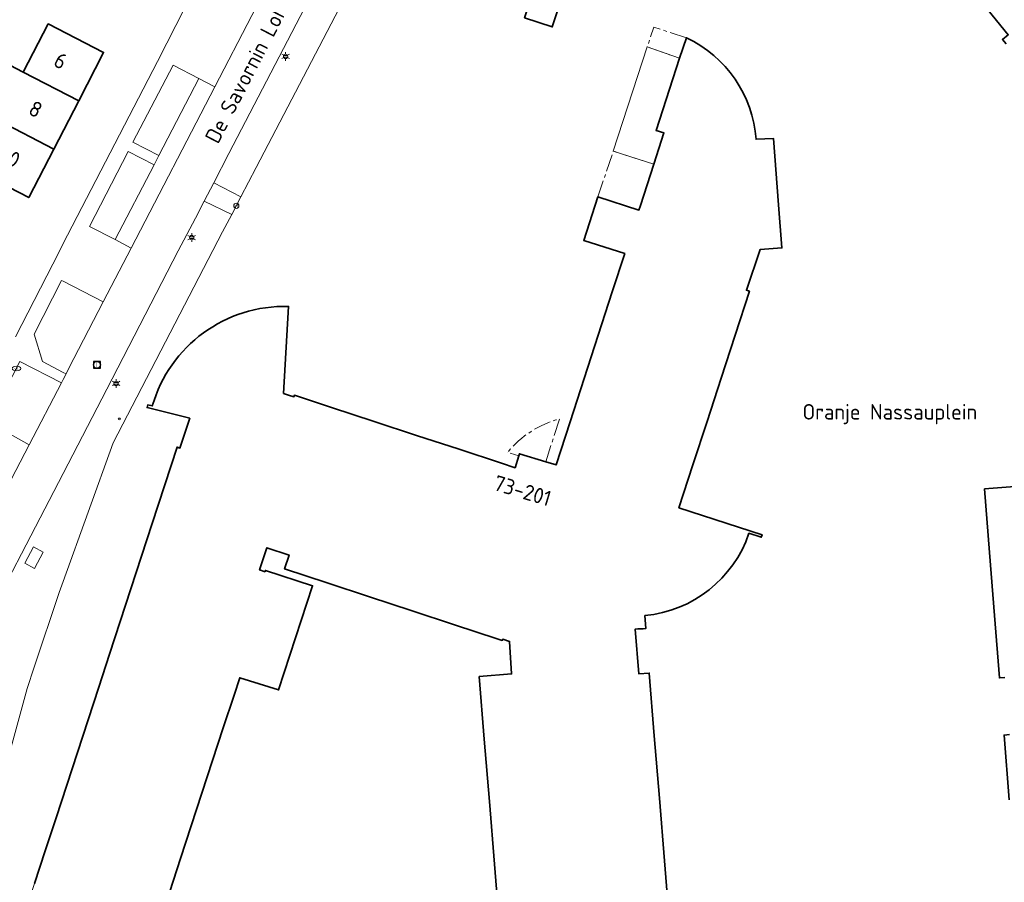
# Model space of a CAD drawing. Header units: metres. Extents: x 140853 to 145288, y 474558 to 480269.
# Tile 303 of 428: x 144495 to 144609, y 478225 to 478325. Entities that reach past the tile are written whole.
import ezdxf
from ezdxf.enums import TextEntityAlignment as Align

# ---------------------------------------------------------------- set-up
doc = ezdxf.new("R2010")
doc.units = ezdxf.units.M
doc.header["$MEASUREMENT"] = 0
doc.linetypes.add('AM-AS', pattern=[16, 10, -2, 2, -2])
for name, color, linetype, lineweight in [('B-WE-AM-AS_SPOOR_RAIL-G', 10, 'AM-AS', 18), ('B-WE-GR-GRAS_KRUIDENRIJK-G', 80, 'Continuous', 18), ('B-WE-GR-GROENVOORZIENING-G', 80, 'Continuous', 18), ('B-WE-KL-ET_LS_OV_LICHTMAST-S', 190, 'Continuous', 18), ('B-WE-KL-WATER_BRANDLEIDING_PUT-S', 150, 'Continuous', 18), ('B-WE-KL-WATER_PUT-S', 170, 'Continuous', 18), ('B-WE-OG-BEBOUWING-G', 7, 'Continuous', 35), ('B-WE-OG-BEBOUWING_BIJGEBOUW-G', 7, 'Continuous', 18), ('B-WE-OG-BEBOUWING_HUISNUMMER-T18', 10, 'Continuous', 18), ('B-WE-OG-BEBOUWING_STRAATNAAM-T18', 10, 'Continuous', 18), ('B-WE-OG-TERREIN_ERF-G', 7, 'Continuous', 18), ('B-WE-RI-GWA_RIOOLPUT-S', 30, 'Continuous', 18), ('B-WE-VH-VERHARDING_ASFALT-G', 252, 'Continuous', 18), ('B-WE-VH-VERHARDING_BETONSTRAATSTEEN-G', 252, 'Continuous', 18), ('B-WE-VW-AFSLUITPAAL-S', 7, 'Continuous', 18)]:
    doc.layers.add(name, color=color, linetype=linetype, lineweight=lineweight)
doc.styles.add('NLCS-ISO', font='txt')

# ---------------------------------------------------------------- blocks, each defined once
blk = doc.blocks.new('SVW-AFSLUITPAAL-SO')
at = {"lineweight": 18}
blk.add_circle((0, 0), 1.5, dxfattribs=at)
at = {"lineweight": 18, "style": 'NLCS-ISO'}
blk.add_text('af', height=1.8, dxfattribs=at).set_placement((0, 0), align=Align.MIDDLE_CENTER)
blk = doc.blocks.new('B-SIE-WEG_LICHTMAST-SO')
at = {"ltscale": 0.1}
for p, q in [((-1.1, 0.63), (-2.19, 1.27)), ((0, 1.27), (0, 2.53)), ((1.1, 0.63), (2.19, 1.27)), ((-1.1, -0.63), (-2.19, -1.27)), ((0, -1.27), (0, -2.53)), ((1.1, -0.63), (2.19, -1.27))]:
    blk.add_line(p, q, dxfattribs=at)
at = {"flags": 128}
for points in [[(-1.16, 0.5), (1.16, 0.5)], [(-1.16, -0.5), (1.16, -0.5)]]:
    blk.add_lwpolyline(points, dxfattribs=at)
at = {"ltscale": 0.1}
blk.add_circle((0, 0), 1.27, dxfattribs=at)
at = {"style": 'NLCS-ISO'}
blk.add_attdef('TYPE', text='', height=1.8, dxfattribs=at).set_placement((0, 2.53), align=Align.BOTTOM_CENTER)
blk = doc.blocks.new('SRI-PUT_INSPECTIE-SO')
at = {"lineweight": -3, "flags": 128}
blk.add_lwpolyline([(-2, -2), (2, -2), (2, 2), (-2, 2)], close=True, dxfattribs=at)
at = {"lineweight": -3, "ltscale": 1.5}
blk.add_circle((0, 0), 2, dxfattribs=at)
at = {"ltscale": 0.1, "style": 'NLCS-ISO'}
blk.add_text('I', height=2.5, dxfattribs=at).set_placement((0, -0.01), align=Align.MIDDLE_CENTER)
blk = doc.blocks.new('SKL-WATERLEIDINGPUT-SO')
at = {"color": 0, "linetype": 'ByBlock', "lineweight": 18}
blk.add_ellipse((0, 0), major_axis=(2.5, 0), ratio=0.54, dxfattribs=at)
at = {"color": 0, "linetype": 'ByBlock', "lineweight": 18, "style": 'NLCS-ISO'}
blk.add_text('wl', height=1.8, dxfattribs=at).set_placement((0, 0), align=Align.MIDDLE_CENTER)
blk = doc.blocks.new('SIE-WEG_STRAATPOT_BRANDKRAAN-SO')
blk.add_ellipse((0, 0), major_axis=(-0.729, 0), ratio=0.685994)
at = {"style": 'NLCS-ISO'}
blk.add_text('BR', height=0.4, dxfattribs=at).set_placement((-0.3, -0.15))

msp = doc.modelspace()

# ---------------------------------------------------------------- linework, layer by layer
at = {"layer": 'B-WE-AM-AS_SPOOR_RAIL-G', "ltscale": 0.2, "flags": 128}
for points in [[(144572.44, 478323.096), (144568.628, 478324.338), (144567.875, 478322.028), (144571.647, 478320.723), (144572.44, 478323.096)], [(144562.153, 478304.625), (144566.908, 478303.08), (144567.085, 478303.624), (144568.636, 478308.407), (144563.936, 478309.939), (144562.153, 478304.625)]]:
    msp.add_lwpolyline(points, close=True, dxfattribs=at)
msp.add_lwpolyline([(144556.077, 478273.852), (144557.695, 478278.834), (144557.695, 478278.834, 0.157767), (144551.671, 478274.946), (144551.671, 478274.946), (144552.949, 478274.531), (144553.023, 478274.776), (144556.077, 478273.852)], format="xyb", close=True, dxfattribs=at)
at = {"layer": 'B-WE-GR-GRAS_KRUIDENRIJK-G', "ltscale": 0.2, "flags": 128}
for points in [[(144515.765, 478318.375), (144512.781, 478319.903), (144508.113, 478310.958), (144511.12, 478309.403), (144515.765, 478318.375)], [(144510.569, 478308.346), (144507.571, 478309.896), (144503.062, 478301.171), (144506.056, 478299.662), (144510.569, 478308.346)], [(144504.659, 478292.407), (144500, 478294.812), (144499.819, 478294.905), (144496.628, 478288.668), (144497.61, 478285.487), (144500, 478284.231), (144500.338, 478284.053), (144500.654, 478284.717), (144504.659, 478292.407)], [(144499.798, 478283.006), (144494.988, 478285.509), (144491.342, 478278.463), (144496.04, 478275.8), (144499.798, 478283.006)]]:
    msp.add_lwpolyline(points, close=True, dxfattribs=at)
at = {"layer": 'B-WE-GR-GROENVOORZIENING-G', "ltscale": 0.2, "flags": 128}
msp.add_lwpolyline([(144497.697, 478263.354), (144496.577, 478263.967), (144495.542, 478262.075), (144496.662, 478261.462), (144497.697, 478263.354)], close=True, dxfattribs=at)
at = {"layer": 'B-WE-OG-BEBOUWING-G', "ltscale": 0.2, "flags": 128}
for points in [[(144611.858, 478343.571), (144607.484, 478339.839), (144605.602, 478342.045), (144605.1, 478341.617), (144607.047, 478339.334), (144603.205, 478336.057), (144603.633, 478335.555), (144604.31, 478336.132), (144606.212, 478333.903), (144603.321, 478331.437), (144605.997, 478328.155), (144607.465, 478326.354), (144609.83, 478323.453), (144609.149, 478322.879), (144609.574, 478322.374)], [(144610.59, 478270.973), (144607.073, 478270.687), (144607.659, 478263.289), (144608.238, 478255.972), (144608.81, 478248.741), (144609.448, 478248.792)], [(144512.397, 478223.943), (144513.641, 478227.744), (144514.885, 478231.546), (144516.129, 478235.348), (144517.373, 478239.149), (144518.617, 478242.951), (144519.861, 478246.752), (144520.52, 478248.764), (144525.032, 478247.34), (144528.987, 478259.44), (144523.511, 478261.232), (144523.462, 478261.08), (144522.835, 478261.286), (144522.955, 478261.653), (144523.681, 478263.86), (144526.255, 478263.014), (144525.728, 478261.409), (144530.67, 478259.784), (144535.61, 478258.16), (144540.55, 478256.536), (144545.49, 478254.912), (144550.43, 478253.288), (144551.035, 478253.089), (144551.082, 478253.231), (144551.88, 478252.969), (144552.118, 478249.198), (144548.36, 478248.894), (144548.948, 478241.621), (144549.536, 478234.364), (144550.123, 478227.108), (144550.71, 478219.852)], [(144609.983, 478242.157), (144609.341, 478242.105), (144609.943, 478234.596)]]:
    msp.add_lwpolyline(points, dxfattribs=at)
for points in [[(144553.623, 478325.403), (144556.842, 478324.361), (144557.997, 478327.929), (144554.834, 478328.968), (144553.623, 478325.403)], [(144501.813, 478315.773), (144504.712, 478321.392), (144498.279, 478324.712), (144495.379, 478319.094), (144501.813, 478315.773)], [(144492.481, 478313.477), (144498.915, 478310.157), (144501.813, 478315.773), (144495.379, 478319.094), (144492.24, 478320.714), (144492.09, 478320.423), (144489.112, 478321.96), (144488.104, 478320.006), (144491.081, 478318.47), (144490.826, 478317.975), (144493.966, 478316.355), (144492.481, 478313.477)], [(144498.915, 478310.157), (144492.481, 478313.477), (144490.037, 478314.739), (144487.488, 478309.8), (144479.469, 478313.938), (144477.601, 478310.32), (144488.627, 478304.629), (144490.144, 478307.569), (144496.015, 478304.539), (144498.915, 478310.157)]]:
    msp.add_lwpolyline(points, close=True, dxfattribs=at)
msp.add_lwpolyline([(144570.459, 478220.245), (144569.872, 478227.502), (144569.285, 478234.758), (144568.698, 478242.014), (144568.108, 478249.304), (144566.912, 478249.207), (144566.49, 478254.418), (144566.49, 478254.418, 0.0203279), (144567.719, 478254.483), (144567.719, 478254.483), (144567.606, 478255.979), (144567.606, 478255.979, 0.2954943), (144579.699, 478265.535), (144579.699, 478265.535), (144581.126, 478265.074), (144581.225, 478265.378), (144571.569, 478268.497), (144573.191, 478273.489), (144574.825, 478278.515), (144576.459, 478283.542), (144578.092, 478288.568), (144579.744, 478293.65), (144579.412, 478293.761), (144580.991, 478298.492), (144583.533, 478298.691), (144583.141, 478303.698), (144582.536, 478311.411), (144580.524, 478311.316), (144580.524, 478311.316, 0.2709478), (144572.44, 478323.096), (144572.44, 478323.096), (144571.647, 478320.723), (144568.913, 478312.334), (144569.819, 478312.039), (144568.636, 478308.407), (144567.085, 478303.624), (144566.908, 478303.08), (144562.153, 478304.625), (144560.509, 478299.565), (144565.26, 478298.022), (144563.815, 478293.571), (144562.183, 478288.544), (144560.551, 478283.517), (144558.919, 478278.49), (144557.294, 478273.484), (144556.077, 478273.852), (144553.023, 478274.776), (144552.949, 478274.531), (144552.53, 478273.149), (144550.951, 478273.668), (144546.011, 478275.292), (144541.071, 478276.916), (144536.131, 478278.54), (144531.191, 478280.164), (144526.881, 478281.581), (144526.819, 478281.391), (144526.189, 478281.598), (144525.631, 478281.782), (144526.193, 478291.897), (144526.193, 478291.897, 0.3408443), (144510.363, 478280.328), (144510.363, 478280.328), (144509.845, 478280.458), (144509.767, 478280.147), (144514.715, 478278.91), (144513.575, 478275.442), (144513.255, 478275.548), (144510.359, 478266.686), (144509.117, 478262.884), (144507.874, 478259.082), (144506.632, 478255.28), (144505.389, 478251.478), (144504.146, 478247.676), (144502.904, 478243.874), (144501.661, 478240.071), (144500.418, 478236.269), (144499.176, 478232.467), (144497.933, 478228.665), (144496.691, 478224.863)], format="xyb", dxfattribs=at)
at = {"layer": 'B-WE-OG-BEBOUWING_BIJGEBOUW-G', "ltscale": 0.2, "flags": 128}
msp.add_lwpolyline([(144569.819, 478312.039), (144568.913, 478312.334), (144571.647, 478320.723), (144567.875, 478322.028), (144563.936, 478309.939), (144568.636, 478308.407), (144569.819, 478312.039)], close=True, dxfattribs=at)
at = {"layer": 'B-WE-OG-TERREIN_ERF-G', "ltscale": 0.2, "flags": 128}
for points in [[(144494.461, 478288.364), (144499.53, 478298.251), (144499.983, 478299.127), (144510.954, 478320.337), (144514.192, 478326.635), (144515.159, 478328.515), (144522.031, 478341.811), (144524.189, 478346.193), (144524.189, 478346.193), (144466.77, 478371.105)], [(144609.574, 478322.374), (144609.149, 478322.879), (144609.83, 478323.453), (144607.465, 478326.354), (144605.997, 478328.155), (144603.321, 478331.437), (144606.212, 478333.903), (144604.31, 478336.132), (144603.633, 478335.555), (144603.205, 478336.057), (144607.047, 478339.334), (144605.1, 478341.617), (144605.602, 478342.045), (144607.484, 478339.839), (144611.858, 478343.571)], [(144539.857, 478341.439), (144522.433, 478308.031), (144520.651, 478304.618), (144519.589, 478302.584), (144518.533, 478300.563), (144505.822, 478276.059), (144500, 478259.942), (144499.53, 478258.641), (144496.648, 478250), (144495.812, 478247.493), (144488.592, 478221.085)], [(144526.193, 478291.897), (144525.631, 478281.782), (144526.189, 478281.598), (144526.819, 478281.391), (144526.881, 478281.581), (144531.191, 478280.164), (144536.131, 478278.54), (144541.071, 478276.916), (144546.011, 478275.292), (144550.951, 478273.668), (144552.53, 478273.149), (144552.949, 478274.531), (144553.023, 478274.776), (144556.077, 478273.852), (144557.294, 478273.484), (144558.919, 478278.49), (144560.551, 478283.517), (144562.183, 478288.544), (144563.815, 478293.571), (144565.26, 478298.022), (144560.509, 478299.565), (144562.153, 478304.625), (144566.908, 478303.08), (144567.085, 478303.624), (144568.636, 478308.407), (144569.819, 478312.039), (144568.913, 478312.334), (144571.647, 478320.723), (144572.44, 478323.096)], [(144580.524, 478311.316), (144582.536, 478311.411), (144583.141, 478303.698), (144583.533, 478298.691), (144580.991, 478298.492), (144579.412, 478293.761), (144579.744, 478293.65), (144578.092, 478288.568), (144576.459, 478283.542), (144574.825, 478278.515), (144573.191, 478273.489), (144571.569, 478268.497), (144581.225, 478265.378), (144581.126, 478265.074), (144579.699, 478265.535)], [(144513.641, 478227.744), (144512.397, 478223.943), (144510.56, 478218.331), (144502.716, 478220.889), (144502.068, 478218.902), (144495.448, 478221.061), (144496.691, 478224.863), (144497.933, 478228.665), (144499.176, 478232.467), (144500.418, 478236.269), (144501.661, 478240.071), (144502.904, 478243.874), (144504.146, 478247.676), (144505.389, 478251.478), (144506.632, 478255.28), (144507.874, 478259.082), (144509.117, 478262.884), (144510.359, 478266.686), (144513.255, 478275.548), (144513.575, 478275.442), (144514.715, 478278.91), (144509.767, 478280.147), (144509.845, 478280.458), (144510.363, 478280.328)], [(144609.448, 478248.792), (144608.81, 478248.741), (144608.238, 478255.972), (144607.659, 478263.289), (144607.073, 478270.687), (144610.59, 478270.973)], [(144550.71, 478219.852), (144550.123, 478227.108), (144549.536, 478234.364), (144548.948, 478241.621), (144548.36, 478248.894), (144552.118, 478249.198), (144551.88, 478252.969), (144551.082, 478253.231), (144551.035, 478253.089), (144550.43, 478253.288), (144545.49, 478254.912), (144540.55, 478256.536), (144535.61, 478258.16), (144530.67, 478259.784), (144525.728, 478261.409), (144526.255, 478263.014), (144523.681, 478263.86), (144522.955, 478261.653), (144522.835, 478261.286), (144523.462, 478261.08), (144523.511, 478261.232), (144528.987, 478259.44), (144525.032, 478247.34), (144520.52, 478248.764), (144519.861, 478246.752), (144518.617, 478242.951), (144517.373, 478239.149), (144516.129, 478235.348), (144514.885, 478231.546), (144513.641, 478227.744)], [(144567.606, 478255.979), (144567.719, 478254.483)], [(144566.49, 478254.418), (144566.912, 478249.207), (144568.108, 478249.304), (144568.698, 478242.014), (144569.285, 478234.758), (144569.872, 478227.502), (144570.459, 478220.245), (144571.191, 478211.202), (144568.869, 478211.014), (144566.643, 478208.39), (144566.346, 478208.04), (144565.118, 478209.081), (144564.063, 478207.838), (144563.54, 478207.22)], [(144609.943, 478234.596), (144609.341, 478242.105), (144609.983, 478242.157)]]:
    msp.add_lwpolyline(points, dxfattribs=at)
for points in [[(144553.623, 478325.403), (144554.834, 478328.968), (144557.997, 478327.929), (144556.842, 478324.361), (144553.623, 478325.403)], [(144495.379, 478319.094), (144498.279, 478324.712), (144504.712, 478321.392), (144501.813, 478315.773), (144498.915, 478310.157), (144496.015, 478304.539), (144490.144, 478307.569), (144488.627, 478304.629), (144477.601, 478310.32), (144479.469, 478313.938), (144487.488, 478309.8), (144490.037, 478314.739), (144492.481, 478313.477), (144493.966, 478316.355), (144490.826, 478317.975), (144491.081, 478318.47), (144488.104, 478320.006), (144489.112, 478321.96), (144492.09, 478320.423), (144492.24, 478320.714), (144495.379, 478319.094)]]:
    msp.add_lwpolyline(points, close=True, dxfattribs=at)
for points in [[(144572.44, 478323.096, -0.2709478), (144580.524, 478311.316)], [(144510.363, 478280.328, -0.3408443), (144526.193, 478291.897)], [(144579.699, 478265.535, -0.2954943), (144567.606, 478255.979)], [(144567.719, 478254.483, -0.0203279), (144566.49, 478254.418)]]:
    msp.add_lwpolyline(points, format="xyb", dxfattribs=at)
at = {"layer": 'B-WE-VH-VERHARDING_ASFALT-G', "ltscale": 0.2, "flags": 128}
msp.add_lwpolyline([(144519.589, 478302.584), (144520.651, 478304.618), (144517.504, 478306.248), (144516.409, 478304.135), (144519.589, 478302.584)], close=True, dxfattribs=at)
at = {"layer": 'B-WE-VH-VERHARDING_BETONSTRAATSTEEN-G', "ltscale": 0.2, "flags": 128}
for points in [[(144533.909, 478337.799), (144519.272, 478309.662), (144517.504, 478306.248), (144520.651, 478304.618), (144522.433, 478308.031), (144539.857, 478341.439), (144536.648, 478342.989), (144534.508, 478338.912), (144533.909, 478337.799)], [(144507.912, 478298.664), (144517.64, 478317.417), (144515.765, 478318.375), (144511.12, 478309.403), (144510.569, 478308.346), (144506.056, 478299.662), (144507.912, 478298.664)], [(144497.697, 478263.354), (144496.662, 478261.462), (144495.542, 478262.075), (144496.577, 478263.967), (144497.697, 478263.354)]]:
    msp.add_lwpolyline(points, close=True, dxfattribs=at)
for points in [[(144489.255, 478251.798), (144500, 478272.492), (144505.084, 478282.275), (144513.382, 478298.331), (144515.384, 478302.156), (144516.409, 478304.135), (144517.504, 478306.248), (144519.272, 478309.662), (144533.909, 478337.799), (144530.913, 478339.37), (144529.491, 478340.116), (144529.367, 478339.91), (144523.512, 478328.692), (144521.93, 478325.68), (144517.64, 478317.417), (144507.912, 478298.664), (144504.659, 478292.407), (144500.654, 478284.717), (144500.338, 478284.053), (144500, 478283.398), (144499.798, 478283.006), (144496.04, 478275.8), (144492.96, 478269.84)], [(144492.96, 478269.84), (144496.04, 478275.8), (144491.342, 478278.463), (144494.988, 478285.509), (144499.798, 478283.006), (144500, 478283.398), (144500.338, 478284.053), (144500, 478284.231), (144497.61, 478285.487), (144496.628, 478288.668), (144499.819, 478294.905), (144500, 478294.812), (144504.659, 478292.407), (144504.659, 478292.407), (144507.912, 478298.664), (144506.056, 478299.662), (144503.062, 478301.171), (144507.571, 478309.896), (144510.569, 478308.346), (144511.12, 478309.403), (144508.113, 478310.958), (144512.781, 478319.903), (144515.765, 478318.375), (144517.64, 478317.417), (144521.93, 478325.68)], [(144514.192, 478326.635), (144510.954, 478320.337), (144499.983, 478299.127), (144499.53, 478298.251), (144494.461, 478288.364)], [(144488.592, 478221.085), (144495.812, 478247.493), (144496.648, 478250), (144499.53, 478258.641), (144500, 478259.942), (144505.822, 478276.059), (144518.533, 478300.563), (144519.589, 478302.584), (144516.409, 478304.135), (144515.384, 478302.156), (144513.382, 478298.331), (144505.084, 478282.275), (144500, 478272.492), (144489.255, 478251.798)]]:
    msp.add_lwpolyline(points, dxfattribs=at)

# ---------------------------------------------------------------- block references
at = {"layer": 'B-WE-KL-ET_LS_OV_LICHTMAST-S', "xscale": 0.2, "yscale": 0.2, "zscale": 0.2}
for p in [(144525.853, 478320.932), (144514.947, 478299.886), (144506.164, 478282.946)]:
    msp.add_blockref('B-SIE-WEG_LICHTMAST-SO', p, dxfattribs=at)
at = {"layer": 'B-WE-KL-WATER_BRANDLEIDING_PUT-S', "xscale": 0.2, "yscale": 0.2, "zscale": 0.2}
msp.add_blockref('SIE-WEG_STRAATPOT_BRANDKRAAN-SO', (144506.532, 478278.828), dxfattribs=at)
at = {"layer": 'B-WE-KL-WATER_PUT-S', "xscale": 0.2, "yscale": 0.2, "zscale": 0.2}
msp.add_blockref('SKL-WATERLEIDINGPUT-SO', (144494.589, 478284.677), dxfattribs=at)
at = {"layer": 'B-WE-RI-GWA_RIOOLPUT-S', "xscale": 0.2, "yscale": 0.2, "zscale": 0.2}
msp.add_blockref('SRI-PUT_INSPECTIE-SO', (144503.928, 478285.106), dxfattribs=at)
at = {"layer": 'B-WE-VW-AFSLUITPAAL-S', "xscale": 0.2, "yscale": 0.2, "zscale": 0.2}
msp.add_blockref('SVW-AFSLUITPAAL-SO', (144520.135, 478303.581), dxfattribs=at)

# ---------------------------------------------------------------- texts
at = {"layer": 'B-WE-OG-BEBOUWING_HUISNUMMER-T18', "style": 'NLCS-ISO'}
for s, rotation, p in [('6', 332.7, (144499.708, 478320.417)), ('8', 332.7, (144496.809, 478314.799)), ('10', 332.7, (144493.911, 478309.183)), ('73-201', 343.2, (144553.392, 478270.485))]:
    msp.add_text(s, height=1.8, rotation=rotation, dxfattribs=at).set_placement(p, align=Align.MIDDLE_CENTER)
at = {"layer": 'B-WE-OG-BEBOUWING_STRAATNAAM-T18', "style": 'NLCS-ISO'}
msp.add_text('De Savornin Lohmanlaan', height=1.8, rotation=62.6, dxfattribs=at).set_placement((144523.198, 478322.655), align=Align.MIDDLE_CENTER)
msp.add_text('Oranje Nassauplein', height=1.8, dxfattribs=at).set_placement((144596.073, 478279.649), align=Align.MIDDLE_CENTER)

doc.saveas('drawing.dxf')
